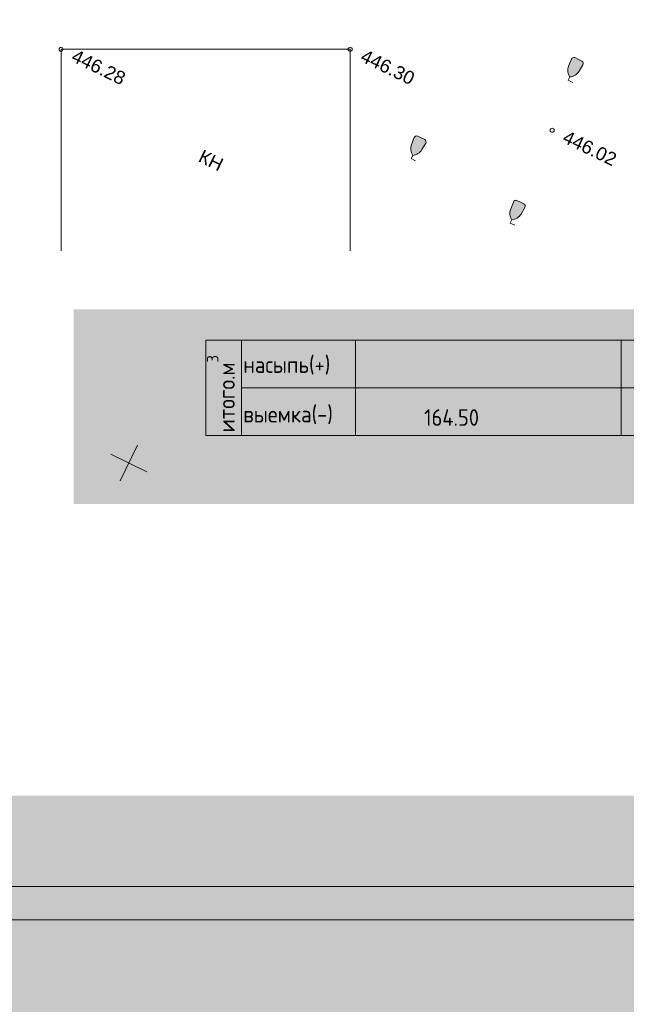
# Model space of a CAD drawing. Header units: millimetres. Extents: x 918404 to 1362154, y 4120617 to 4364104.
# Tile 447 of 649: x 1193566 to 1202704, y 4190814 to 4205644. Entities that reach past the tile are written whole.
import ezdxf

# ---------------------------------------------------------------- set-up
doc = ezdxf.new("R2010")
doc.units = ezdxf.units.MM
doc.header["$MEASUREMENT"] = 0
for name, color, linetype, lineweight in [('(001) Сетка_Ном._пера__132', 132, 'Continuous', 18), ('(002) Рамка_Ном._пера__3', 3, 'Continuous', 18), ('(002) Рамка_Ном._пера__7', 7, 'Continuous', 18), ('(007) Здания_Ном._пера__7', 7, 'Continuous', 18), ('020_Ном._пера__7', 7, 'Continuous', 18), ('0_Ном._пера__174', 174, 'Continuous', 18), ('0_Ном._пера__255', 255, 'Continuous', 18), ('0_Ном._пера__7', 7, 'Continuous', 18)]:
    doc.layers.add(name, color=color, linetype=linetype, lineweight=lineweight)
doc.layers.add('text_Ном._пера__10', color=7, linetype='Continuous', lineweight=18, true_color=0xf8991e)
doc.styles.add('СГЕНЕРИР_СТИЛЬ_1', font='arial.ttf')
doc.styles.add('СГЕНЕРИР_СТИЛЬ_8', font='isocp.shx')

msp = doc.modelspace()

# ---------------------------------------------------------------- hatches: boundary and pattern name
at = {"layer": '(002) Рамка_Ном._пера__3', "linetype": 'Continuous'}
for points in [[(1201929.6, 4205071.7, 0.4151981), (1201875.8, 4205048.1), (1201835, 4204942.9, 0.2441871), (1201853.1, 4204780.9, 0.2441871), (1201991.7, 4204866.9), (1202049.1, 4204963.9, 0.4151981), (1202034.4, 4205020.8)], [(1199561.9, 4203891.2, 0.4151981), (1199508.1, 4203867.5), (1199467.4, 4203762.4, 0.2441871), (1199485.5, 4203600.3, 0.2441871), (1199624, 4203686.3), (1199681.4, 4203783.4, 0.4151981), (1199666.7, 4203840.3)], [(1201056.3, 4202921.5, 0.4151981), (1201002.5, 4202897.8), (1200961.7, 4202792.7, 0.2441871), (1200979.8, 4202630.6, 0.2441871), (1201118.4, 4202716.6), (1201175.8, 4202813.7, 0.4151981), (1201161.1, 4202870.6)]]:
    msp.add_hatch(color=256, dxfattribs=at).paths.add_polyline_path(points)
at = {"layer": '0_Ном._пера__255', "linetype": 'Continuous'}
h = msp.add_hatch(color=256, dxfattribs=at)
h.paths.add_polyline_path([(1178033.9, 4223623.4), (1178033.9, 4191127.7), (1224771.4, 4191127.7), (1224771.4, 4223623.4)])
h.paths.add_polyline_path([(1184954.5, 4216417.4), (1184954.5, 4220351.8), (1197068.8, 4220351.8), (1197068.8, 4219254.9), (1202752, 4219254.9), (1202752, 4220372.5), (1208991.1, 4220372.5), (1208991.1, 4218419.9), (1209299.4, 4218419.9), (1209299.4, 4198591.1), (1208991.1, 4198591.1), (1208991.1, 4198665.9), (1205162.5, 4198665.9), (1205162.5, 4193954.5), (1184954.5, 4193954.5)], flags=0)
msp.add_hatch(color=256, dxfattribs=at).paths.add_polyline_path([(1209586.5, 4201281.2), (1194381.1, 4201281.2), (1194381.1, 4198347.4), (1209586.5, 4198347.4)])
h = msp.add_hatch(color=256, dxfattribs=at)
h.paths.add_polyline_path([(1178033.9, 4191646.9), (1178033.9, 4157775.6), (1224771.4, 4157775.6), (1224771.4, 4191646.9)])
h.paths.add_polyline_path([(1184954.5, 4183065.4), (1184954.5, 4186999.8), (1197068.8, 4186999.8), (1197068.8, 4185902.9), (1202752, 4185902.9), (1202752, 4187020.4), (1208991.1, 4187020.4), (1208991.1, 4185067.9), (1208991.1, 4180189.6), (1204191.3, 4180189.6), (1204191.3, 4169186.3), (1184954.5, 4169186.3)], flags=0)

# ---------------------------------------------------------------- linework, layer by layer
at = {"layer": '(001) Сетка_Ном._пера__132', "linetype": 'Continuous'}
for p, q in [((1195341.2, 4199237.1), (1195079.1, 4198697.4)), ((1194940.3, 4199098.3), (1195480, 4198836.2))]:
    msp.add_line(p, q, dxfattribs=at)
at = {"layer": '(002) Рамка_Ном._пера__7', "linetype": 'Continuous', "flags": 128}
for points in [[(1201853.1, 4204780.9, -0.2441871), (1201835, 4204942.9), (1201875.8, 4205048.1, -0.4151981), (1201929.6, 4205071.7), (1201982, 4205046.3)], [(1201853.1, 4204780.9, 0.2441871), (1201991.7, 4204866.9), (1202049.1, 4204963.9, 0.4151981), (1202034.4, 4205020.8), (1201982, 4205046.3)], [(1199485.5, 4203600.3, -0.2441871), (1199467.4, 4203762.4), (1199508.1, 4203867.5, -0.4151981), (1199561.9, 4203891.2), (1199614.3, 4203865.7)], [(1199485.5, 4203600.3, 0.2441871), (1199624, 4203686.3), (1199681.4, 4203783.4, 0.4151981), (1199666.7, 4203840.3), (1199614.3, 4203865.7)], [(1200979.8, 4202630.6, -0.2441871), (1200961.7, 4202792.7), (1201002.5, 4202897.8, -0.4151981), (1201056.3, 4202921.5), (1201108.7, 4202896)], [(1200979.8, 4202630.6, 0.2441871), (1201118.4, 4202716.6), (1201175.8, 4202813.7, 0.4151981), (1201161.1, 4202870.6), (1201108.7, 4202896)]]:
    msp.add_lwpolyline(points, format="xyb", dxfattribs=at)
for points in [[(1201829.1, 4204731.4), (1201853.1, 4204780.9)], [(1201829.1, 4204731.4), (1201853.1, 4204780.9)], [(1201829.1, 4204731.4), (1201896.6, 4204698.7)], [(1199461.4, 4203550.9), (1199485.5, 4203600.3)], [(1199461.4, 4203550.9), (1199485.5, 4203600.3)], [(1199461.4, 4203550.9), (1199528.9, 4203518.1)], [(1200955.8, 4202581.2), (1200979.8, 4202630.6)], [(1200955.8, 4202581.2), (1200979.8, 4202630.6)], [(1200955.8, 4202581.2), (1201023.3, 4202548.4)]]:
    msp.add_lwpolyline(points, dxfattribs=at)
at = {"layer": '020_Ном._пера__7', "linetype": 'Continuous'}
for p, q in [((1196371, 4200815.2), (1210209.8, 4200815.2)), ((1196371, 4199381.2), (1196371, 4200815.2)), ((1196906.8, 4200815.2), (1196906.8, 4199381.2)), ((1198626.4, 4200815.2), (1198626.4, 4199381.2)), ((1202626.4, 4200815.2), (1202626.4, 4199381.2)), ((1202626.4, 4200815.2), (1202626.4, 4199381.2)), ((1196906.8, 4200098.2), (1206577.5, 4200098.2)), ((1210209.8, 4199381.2), (1196371, 4199381.2))]:
    msp.add_line(p, q, dxfattribs=at)
at = {"layer": '0_Ном._пера__174', "linetype": 'Continuous', "flags": 128}
for points in [[(1182603.8, 4221366.6), (1224604.7, 4221366.6), (1224604.7, 4192086.6), (1182603.8, 4192086.6)], [(1184603.8, 4220866.6), (1224104.7, 4220866.6), (1224104.7, 4192586.6), (1184603.8, 4192586.6)]]:
    msp.add_lwpolyline(points, close=True, dxfattribs=at)
at = {"layer": '0_Ном._пера__7', "linetype": 'Continuous'}
for p, q in [((1194189.6, 4205198.2), (1194189.6, 4205198.2)), ((1194189.6, 4205198.2), (1194189.6, 4205198.2)), ((1198543.9, 4205198.2), (1198543.9, 4205198.2)), ((1198543.9, 4205198.2), (1198543.9, 4205198.2)), ((1201586.7, 4203977.9), (1201586.7, 4203977.9)), ((1201586.7, 4203977.9), (1201586.7, 4203977.9))]:
    msp.add_line(p, q, dxfattribs=at)
at = {"layer": '0_Ном._пера__7', "linetype": 'Continuous', "flags": 128}
msp.add_lwpolyline([(1194189.6, 4202160.3), (1194189.6, 4205198.2), (1198543.9, 4205198.2), (1198543.9, 4202160.3)], dxfattribs=at)
at = {"layer": '0_Ном._пера__7', "linetype": 'Continuous'}
for centre in [(1194189.6, 4205198.2), (1198543.9, 4205198.2), (1201586.7, 4203977.9)]:
    msp.add_circle(centre, 30, dxfattribs=at)

# ---------------------------------------------------------------- texts
at = {"layer": '(007) Здания_Ном._пера__7', "linetype": 'Continuous', "insert": (1196240.7, 4203514.2), "char_height": 200, "attachment_point": 7, "rotation": 334.09846, "style": 'СГЕНЕРИР_СТИЛЬ_1'}
msp.add_mtext('{КН}', dxfattribs=at)
at = {"layer": '0_Ном._пера__7', "linetype": 'Continuous', "char_height": 200, "attachment_point": 4, "rotation": 334.09846, "style": 'СГЕНЕРИР_СТИЛЬ_1'}
for s, insert in [('{446.28}', (1194371.6, 4205115.2)), ('{446.30}', (1198725.9, 4205115.2)), ('{446.02}', (1201768.7, 4203894.9))]:
    msp.add_mtext(s, dxfattribs=dict(at, insert=insert))
at = {"layer": 'text_Ном._пера__10', "linetype": 'Continuous', "insert": (1196806, 4199424.8), "char_height": 250, "attachment_point": 7, "rotation": 90, "style": 'СГЕНЕРИР_СТИЛЬ_8'}
msp.add_mtext('{итого.м\\A1{\\H0.7x;\\S3^  ;}}', dxfattribs=at)
at = {"layer": 'text_Ном._пера__10', "linetype": 'Continuous', "char_height": 250, "attachment_point": 7, "style": 'СГЕНЕРИР_СТИЛЬ_8'}
for s, insert in [('{насыпь(+)}', (1196934.2, 4200298.7)), ('{164.50}', (1199657.6, 4199526.9)), ('{выемка\\C5;(-)}', (1196934.2, 4199552.4))]:
    msp.add_mtext(s, dxfattribs=dict(at, insert=insert))

doc.saveas('drawing.dxf')
